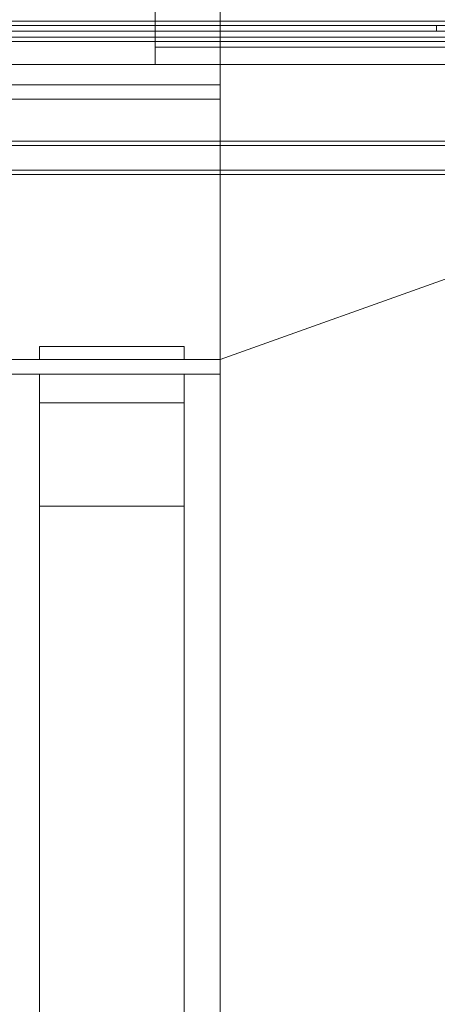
# Model space of a CAD drawing. Header units: millimetres. Extents: x -1970 to 61924, y -58230 to 6847.
# Tile 673 of 925: x 25811 to 26100, y 614 to 1295. Entities that reach past the tile are written whole.
import ezdxf

# ---------------------------------------------------------------- set-up
doc = ezdxf.new("R2010")
doc.units = ezdxf.units.MM
for name, color, linetype, lineweight in [('COTAS_P', 1, 'Continuous', 0), ('lateral_briquetadora', 7, 'Continuous', 0), ('lateral_C05', 7, 'Continuous', 0)]:
    doc.layers.add(name, color=color, linetype=linetype, lineweight=lineweight)
doc.dimstyles.new('R19_100', dxfattribs={"dimtxt": 250, "dimasz": 150, "dimexe": 150, "dimexo": 80, "dimgap": 100, "dimtad": 1, "dimtih": 1, "dimtoh": 1, "dimdsep": 46, "dimcen": 0.09, "dimadec": 0, "dimazin": 0, "dimtfac": 1, "dimtdec": 4, "dimtofl": 0, "dimtmove": 0, "dimatfit": 3, "dimfxl": 1, "dimtolj": 1, "dimtzin": 0, "dimarcsym": 0})

# ---------------------------------------------------------------- blocks, each defined once
blk = doc.blocks.new('DIM_R26_7')
at = {"layer": 'COTAS_P'}
for p, q in [((24250.07, 2141), (24400.07, 2186)), ((26750.07, 2141), (26600.07, 2186)), ((24250.07, 1241), (24250.07, 2141)), ((24250.07, 2141), (26750.07, 2141)), ((24250.07, 2141), (24400.07, 2096)), ((26750.07, 2141), (26600.07, 2096)), ((26750.07, 1241), (26750.07, 2141))]:
    blk.add_line(p, q, dxfattribs=at)
blk.add_text('2500 P', height=250, dxfattribs=at).set_placement((25500.07, 2241))

msp = doc.modelspace()

# ---------------------------------------------------------------- linework, layer by layer
at = {"layer": 'lateral_briquetadora'}
for p, q in [((25905.067, 1352), (25905.067, 1276)), ((25950.067, 1264), (25950.067, 1320)), ((26525.067, 1276), (25905.067, 1276)), ((25905.067, 1276), (25905.067, 1264)), ((23750.067, 1264), (25950.067, 1264)), ((24150.067, 1264), (25950.067, 1264)), ((26535.067, 1264), (25905.067, 1264)), ((25950.067, 1264), (26520.067, 1264)), ((26520.067, 1264), (25950.067, 1060)), ((25950.067, 1060), (25950.067, 1264)), ((25950.067, 1240), (25950.067, 1264)), ((25950.067, 1250), (25950.067, 1264)), ((23750.067, 1250), (25950.067, 1250)), ((25800.067, 1250), (25950.067, 1250)), ((25950.067, 1240), (25950.067, 1250)), ((23750.067, 1240), (25950.067, 1240)), ((25800.067, 1240), (25950.067, 1240)), ((25950.067, 1060), (25950.067, 1240)), ((25825.067, 1060), (25825.067, 1069.143)), ((25825.067, 1069.143), (25925.067, 1069.143)), ((25925.067, 1060), (25925.067, 1069.143)), ((23750.067, 1060), (25950.067, 1060)), ((25800.067, 1060), (25950.067, 1060)), ((25825.067, 1060), (25925.067, 1060)), ((25950.067, 20), (25950.067, 1060)), ((25950.067, 1050), (25950.067, 1060)), ((25800.067, 1050), (25950.067, 1050)), ((25825.067, 305.038), (25825.067, 1050)), ((25825.067, 1050), (25925.067, 1050)), ((25825.067, 1050), (25825.067, 1030)), ((25825.067, 1050), (25825.067, 243.475)), ((25925.067, 305.038), (25925.067, 1050)), ((25925.067, 1050), (25925.067, 1030)), ((25925.067, 1050), (25925.067, 243.475)), ((25950.067, 20), (25950.067, 1050)), ((25825.067, 1030), (25925.067, 1030)), ((25825.067, 137.184), (25825.067, 958.693)), ((25825.067, 958.693), (25925.067, 958.693)), ((25825.067, 958.693), (25825.067, 115.739)), ((25925.067, 137.184), (25925.067, 958.693)), ((25925.067, 958.693), (25925.067, 115.739))]:
    msp.add_line(p, q, dxfattribs=at)
at = {"layer": 'lateral_C05'}
for p, q in [((24250.067, 1294), (26750.067, 1294)), ((24310.067, 1294), (26690.067, 1294)), ((26067.071, 1294), (26067.081, 1294)), ((26067.081, 1294), (26067.098, 1294)), ((26067.098, 1294), (26067.122, 1294)), ((26067.122, 1294), (26067.153, 1294)), ((26067.153, 1294), (26067.19, 1294)), ((26067.19, 1294), (26067.233, 1294)), ((26067.233, 1294), (26067.283, 1294)), ((26067.283, 1294), (26067.34, 1294)), ((26067.34, 1294), (26067.402, 1294)), ((26067.402, 1294), (26067.471, 1294)), ((26067.471, 1294), (26067.545, 1294)), ((26067.545, 1294), (26067.625, 1294)), ((26067.625, 1294), (26067.711, 1294)), ((26067.711, 1294), (26067.802, 1294)), ((26067.802, 1294), (26067.897, 1294)), ((26067.897, 1294), (26067.998, 1294)), ((26067.998, 1294), (26068.103, 1294)), ((26068.103, 1294), (26068.212, 1294)), ((26068.212, 1294), (26068.325, 1294)), ((26068.325, 1294), (26068.442, 1294)), ((26068.442, 1294), (26068.563, 1294)), ((26068.563, 1294), (26068.686, 1294)), ((26068.686, 1294), (26068.813, 1294)), ((26068.813, 1294), (26068.942, 1294)), ((26068.942, 1294), (26069.073, 1294)), ((26069.073, 1294), (26069.206, 1294)), ((26069.206, 1294), (26069.34, 1294)), ((26069.34, 1294), (26069.476, 1294)), ((26069.476, 1294), (26069.612, 1294)), ((26069.612, 1294), (26069.749, 1294)), ((26069.749, 1294), (26069.886, 1294)), ((26069.886, 1294), (26070.023, 1294)), ((26070.023, 1294), (26070.159, 1294)), ((26070.159, 1294), (26070.295, 1294)), ((26070.295, 1294), (26070.429, 1294)), ((26070.429, 1294), (26070.562, 1294)), ((26070.562, 1294), (26070.693, 1294)), ((26070.693, 1294), (26070.822, 1294)), ((26070.822, 1294), (26070.949, 1294)), ((26070.949, 1294), (26071.072, 1294)), ((26071.072, 1294), (26071.192, 1294)), ((26071.192, 1294), (26071.309, 1294)), ((26071.309, 1294), (26071.423, 1294)), ((26071.423, 1294), (26071.532, 1294)), ((26071.532, 1294), (26071.637, 1294)), ((26071.637, 1294), (26071.738, 1294)), ((26071.738, 1294), (26071.833, 1294)), ((26071.833, 1294), (26071.924, 1294)), ((26071.924, 1294), (26072.01, 1294)), ((26072.01, 1294), (26072.09, 1294)), ((26072.09, 1294), (26072.164, 1294)), ((26072.164, 1294), (26072.233, 1294)), ((26072.233, 1294), (26072.295, 1294)), ((26072.295, 1294), (26072.352, 1294)), ((26072.352, 1294), (26072.402, 1294)), ((26072.402, 1294), (26072.445, 1294)), ((26072.445, 1294), (26072.482, 1294)), ((26072.482, 1294), (26072.513, 1294)), ((26072.513, 1294), (26072.537, 1294)), ((26072.537, 1294), (26072.554, 1294)), ((26072.554, 1294), (26072.564, 1294)), ((24250.067, 1291), (26750.067, 1291)), ((24300.067, 1287), (26700.067, 1287)), ((24310.067, 1291), (26690.067, 1291)), ((25500.567, 1291), (26099.817, 1291)), ((25500.567, 1287), (26099.817, 1287)), ((26062.826, 1291), (26062.841, 1291)), ((26062.826, 1287), (26062.841, 1287)), ((26062.841, 1291), (26062.863, 1291)), ((26062.841, 1287), (26062.863, 1287)), ((26062.863, 1291), (26062.893, 1291)), ((26062.863, 1287), (26062.893, 1287)), ((26062.893, 1291), (26062.93, 1291)), ((26062.893, 1287), (26062.93, 1287)), ((26062.93, 1291), (26062.974, 1291)), ((26062.93, 1287), (26062.974, 1287)), ((26062.974, 1291), (26063.025, 1291)), ((26062.974, 1287), (26063.025, 1287)), ((26063.025, 1291), (26063.083, 1291)), ((26063.025, 1287), (26063.083, 1287)), ((26063.083, 1291), (26063.148, 1291)), ((26063.083, 1287), (26063.148, 1287)), ((26063.148, 1291), (26063.219, 1291)), ((26063.148, 1287), (26063.219, 1287)), ((26063.219, 1291), (26063.297, 1291)), ((26063.219, 1287), (26063.297, 1287)), ((26063.297, 1291), (26063.382, 1291)), ((26063.297, 1287), (26063.382, 1287)), ((26063.382, 1291), (26063.472, 1291)), ((26063.382, 1287), (26063.472, 1287)), ((26063.472, 1291), (26063.568, 1291)), ((26063.472, 1287), (26063.568, 1287)), ((26063.568, 1291), (26063.67, 1291)), ((26063.568, 1287), (26063.67, 1287)), ((26063.67, 1291), (26063.777, 1291)), ((26063.67, 1287), (26063.777, 1287)), ((26063.777, 1291), (26063.889, 1291)), ((26063.777, 1287), (26063.889, 1287)), ((26063.889, 1291), (26064.006, 1291)), ((26063.889, 1287), (26064.006, 1287)), ((26064.006, 1291), (26064.128, 1291)), ((26064.006, 1287), (26064.128, 1287)), ((26064.128, 1291), (26064.253, 1291)), ((26064.128, 1287), (26064.253, 1287)), ((26064.253, 1291), (26064.383, 1291)), ((26064.253, 1287), (26064.383, 1287)), ((26064.383, 1291), (26064.516, 1291)), ((26064.383, 1287), (26064.516, 1287)), ((26064.516, 1291), (26064.652, 1291)), ((26064.516, 1287), (26064.652, 1287)), ((26064.652, 1291), (26064.791, 1291)), ((26064.652, 1287), (26064.791, 1287)), ((26064.698, 1291), (26064.711, 1291)), ((26064.698, 1287), (26064.711, 1287)), ((26064.721, 1291), (26064.704, 1291)), ((26064.721, 1287), (26064.704, 1287)), ((26064.711, 1291), (26064.731, 1291)), ((26064.711, 1287), (26064.731, 1287)), ((26064.745, 1291), (26064.721, 1291)), ((26064.745, 1287), (26064.721, 1287)), ((26064.731, 1291), (26064.759, 1291)), ((26064.731, 1287), (26064.759, 1287)), ((26064.777, 1291), (26064.745, 1291)), ((26064.777, 1287), (26064.745, 1287)), ((26064.759, 1291), (26064.794, 1291)), ((26064.759, 1287), (26064.794, 1287)), ((26064.816, 1291), (26064.777, 1291)), ((26064.816, 1287), (26064.777, 1287)), ((26064.791, 1291), (26064.933, 1291)), ((26064.791, 1287), (26064.933, 1287)), ((26064.794, 1291), (26064.836, 1291)), ((26064.794, 1287), (26064.836, 1287)), ((26064.862, 1291), (26064.816, 1291)), ((26064.862, 1287), (26064.816, 1287)), ((26064.836, 1291), (26064.885, 1291)), ((26064.836, 1287), (26064.885, 1287)), ((26064.915, 1291), (26064.862, 1291)), ((26064.915, 1287), (26064.862, 1287)), ((26064.885, 1291), (26064.942, 1291)), ((26064.885, 1287), (26064.942, 1287)), ((26064.975, 1291), (26064.915, 1291)), ((26064.975, 1287), (26064.915, 1287)), ((26064.933, 1291), (26065.077, 1291)), ((26064.933, 1287), (26065.077, 1287)), ((26064.942, 1291), (26065.005, 1291)), ((26064.942, 1287), (26065.005, 1287)), ((26065.042, 1291), (26064.975, 1291)), ((26065.042, 1287), (26064.975, 1287)), ((26065.005, 1291), (26065.075, 1291)), ((26065.005, 1287), (26065.075, 1287)), ((26065.115, 1291), (26065.042, 1291)), ((26065.115, 1287), (26065.042, 1287)), ((26065.151, 1291), (26065.075, 1291)), ((26065.151, 1287), (26065.075, 1287)), ((26065.077, 1291), (26065.223, 1291)), ((26065.077, 1287), (26065.223, 1287)), ((26065.195, 1291), (26065.115, 1291)), ((26065.195, 1287), (26065.115, 1287)), ((26069.401, 1291), (26065.151, 1291)), ((26069.401, 1287), (26065.151, 1287)), ((26065.28, 1291), (26065.195, 1291)), ((26065.28, 1287), (26065.195, 1287)), ((26065.223, 1291), (26065.37, 1291)), ((26065.223, 1287), (26065.37, 1287)), ((26065.372, 1291), (26065.28, 1291)), ((26065.372, 1287), (26065.28, 1287)), ((26065.37, 1291), (26065.519, 1291)), ((26065.37, 1287), (26065.519, 1287)), ((26065.47, 1291), (26065.372, 1291)), ((26065.47, 1287), (26065.372, 1287)), ((26065.573, 1291), (26065.47, 1291)), ((26065.573, 1287), (26065.47, 1287)), ((26065.519, 1291), (26065.668, 1291)), ((26065.519, 1287), (26065.668, 1287)), ((26065.682, 1291), (26065.573, 1291)), ((26065.682, 1287), (26065.573, 1287)), ((26065.817, 1291), (26065.668, 1291)), ((26065.817, 1287), (26065.668, 1287)), ((26065.795, 1291), (26065.682, 1291)), ((26065.795, 1287), (26065.682, 1287)), ((26065.913, 1291), (26065.795, 1291)), ((26065.913, 1287), (26065.795, 1287)), ((26073.817, 1291), (26065.817, 1291)), ((26073.817, 1287), (26065.817, 1287)), ((26066.036, 1291), (26065.913, 1291)), ((26066.036, 1287), (26065.913, 1287)), ((26066.163, 1291), (26066.036, 1291)), ((26066.163, 1287), (26066.036, 1287)), ((26066.293, 1291), (26066.163, 1291)), ((26066.293, 1287), (26066.163, 1287)), ((26066.427, 1291), (26066.293, 1291)), ((26066.427, 1287), (26066.293, 1287)), ((26066.564, 1291), (26066.427, 1291)), ((26066.564, 1287), (26066.427, 1287)), ((26066.704, 1291), (26066.564, 1291)), ((26066.704, 1287), (26066.564, 1287)), ((26066.847, 1291), (26066.704, 1291)), ((26066.847, 1287), (26066.704, 1287)), ((26066.991, 1291), (26066.847, 1291)), ((26066.991, 1287), (26066.847, 1287)), ((26067.138, 1291), (26066.991, 1291)), ((26067.138, 1287), (26066.991, 1287)), ((26067.071, 1291), (26067.081, 1291)), ((26067.071, 1287), (26067.081, 1287)), ((26067.081, 1291), (26067.098, 1291)), ((26067.081, 1287), (26067.098, 1287)), ((26067.098, 1291), (26067.122, 1291)), ((26067.098, 1287), (26067.122, 1287)), ((26067.122, 1291), (26067.153, 1291)), ((26067.122, 1287), (26067.153, 1287)), ((26067.285, 1291), (26067.138, 1291)), ((26067.285, 1287), (26067.138, 1287)), ((26067.153, 1291), (26067.19, 1291)), ((26067.153, 1287), (26067.19, 1287)), ((26067.19, 1291), (26067.233, 1291)), ((26067.19, 1287), (26067.233, 1287)), ((26067.233, 1291), (26067.283, 1291)), ((26067.233, 1287), (26067.283, 1287)), ((26067.283, 1291), (26067.34, 1291)), ((26067.283, 1287), (26067.34, 1287)), ((26067.434, 1291), (26067.285, 1291)), ((26067.434, 1287), (26067.285, 1287)), ((26067.34, 1291), (26067.402, 1291)), ((26067.34, 1287), (26067.402, 1287)), ((26067.402, 1291), (26067.471, 1291)), ((26067.402, 1287), (26067.471, 1287)), ((26067.583, 1291), (26067.434, 1291)), ((26067.583, 1287), (26067.434, 1287)), ((26067.471, 1291), (26067.545, 1291)), ((26067.471, 1287), (26067.545, 1287)), ((26067.545, 1291), (26067.625, 1291)), ((26067.545, 1287), (26067.625, 1287)), ((26067.733, 1291), (26067.583, 1291)), ((26067.733, 1287), (26067.583, 1287)), ((26067.625, 1291), (26067.711, 1291)), ((26067.625, 1287), (26067.711, 1287)), ((26067.711, 1291), (26067.802, 1291)), ((26067.711, 1287), (26067.802, 1287)), ((26067.882, 1291), (26067.733, 1291)), ((26067.882, 1287), (26067.733, 1287)), ((26067.802, 1291), (26067.897, 1291)), ((26067.802, 1287), (26067.897, 1287)), ((26068.031, 1291), (26067.882, 1291)), ((26068.031, 1287), (26067.882, 1287)), ((26067.897, 1291), (26067.998, 1291)), ((26067.897, 1287), (26067.998, 1287)), ((26067.998, 1291), (26068.103, 1291)), ((26067.998, 1287), (26068.103, 1287)), ((26068.179, 1291), (26068.031, 1291)), ((26068.179, 1287), (26068.031, 1287)), ((26068.103, 1291), (26068.212, 1291)), ((26068.103, 1287), (26068.212, 1287)), ((26068.326, 1291), (26068.179, 1291)), ((26068.326, 1287), (26068.179, 1287)), ((26068.212, 1291), (26068.325, 1291)), ((26068.212, 1287), (26068.325, 1287)), ((26068.325, 1291), (26068.442, 1291)), ((26068.325, 1287), (26068.442, 1287)), ((26068.472, 1291), (26068.326, 1291)), ((26068.472, 1287), (26068.326, 1287)), ((26068.442, 1291), (26068.563, 1291)), ((26068.442, 1287), (26068.563, 1287)), ((26068.615, 1291), (26068.472, 1291)), ((26068.615, 1287), (26068.472, 1287)), ((26068.563, 1291), (26068.686, 1291)), ((26068.563, 1287), (26068.686, 1287)), ((26068.756, 1291), (26068.615, 1291)), ((26068.756, 1287), (26068.615, 1287)), ((26068.686, 1291), (26068.813, 1291)), ((26068.686, 1287), (26068.813, 1287)), ((26068.895, 1291), (26068.756, 1291)), ((26068.895, 1287), (26068.756, 1287)), ((26068.813, 1291), (26068.942, 1291)), ((26068.813, 1287), (26068.942, 1287)), ((26069.03, 1291), (26068.895, 1291)), ((26069.03, 1287), (26068.895, 1287)), ((26068.942, 1291), (26069.073, 1291)), ((26068.942, 1287), (26069.073, 1287)), ((26069.162, 1291), (26069.03, 1291)), ((26069.162, 1287), (26069.03, 1287)), ((26069.073, 1291), (26069.206, 1291)), ((26069.073, 1287), (26069.206, 1287)), ((26069.291, 1291), (26069.162, 1291)), ((26069.291, 1287), (26069.162, 1287)), ((26069.206, 1291), (26069.34, 1291)), ((26069.206, 1287), (26069.34, 1287)), ((26069.416, 1291), (26069.291, 1291)), ((26069.416, 1287), (26069.291, 1287)), ((26069.34, 1291), (26069.476, 1291)), ((26069.34, 1287), (26069.476, 1287)), ((26069.401, 1291), (26069.483, 1291)), ((26069.401, 1287), (26069.483, 1287)), ((26069.536, 1291), (26069.416, 1291)), ((26069.536, 1287), (26069.416, 1287)), ((26069.476, 1291), (26069.612, 1291)), ((26069.476, 1287), (26069.612, 1287)), ((26069.483, 1291), (26069.571, 1291)), ((26069.483, 1287), (26069.571, 1287)), ((26069.652, 1291), (26069.536, 1291)), ((26069.652, 1287), (26069.536, 1287)), ((26069.571, 1291), (26069.665, 1291)), ((26069.571, 1287), (26069.665, 1287)), ((26069.612, 1291), (26069.749, 1291)), ((26069.612, 1287), (26069.749, 1287)), ((26069.762, 1291), (26069.652, 1291)), ((26069.762, 1287), (26069.652, 1287)), ((26069.665, 1291), (26069.765, 1291)), ((26069.665, 1287), (26069.765, 1287)), ((26069.749, 1291), (26069.886, 1291)), ((26069.886, 1287), (26069.749, 1287)), ((26069.868, 1291), (26069.762, 1291)), ((26069.868, 1287), (26069.762, 1287)), ((26069.765, 1291), (26069.87, 1291)), ((26069.765, 1287), (26069.87, 1287)), ((26069.968, 1291), (26069.868, 1291)), ((26069.968, 1287), (26069.868, 1287)), ((26069.87, 1291), (26069.98, 1291)), ((26069.87, 1287), (26069.98, 1287)), ((26069.886, 1291), (26070.023, 1291)), ((26069.886, 1287), (26070.023, 1287)), ((26070.063, 1291), (26069.968, 1291)), ((26070.063, 1287), (26069.968, 1287)), ((26069.98, 1291), (26070.095, 1291)), ((26069.98, 1287), (26070.095, 1287)), ((26070.023, 1291), (26070.159, 1291)), ((26070.023, 1287), (26070.159, 1287)), ((26070.152, 1291), (26070.063, 1291)), ((26070.152, 1287), (26070.063, 1287)), ((26070.095, 1291), (26070.215, 1291)), ((26070.095, 1287), (26070.215, 1287)), ((26070.234, 1291), (26070.152, 1291)), ((26070.234, 1287), (26070.152, 1287)), ((26070.159, 1291), (26070.295, 1291)), ((26070.159, 1287), (26070.295, 1287)), ((26070.215, 1291), (26070.339, 1291)), ((26070.215, 1287), (26070.339, 1287)), ((26070.234, 1291), (26074.484, 1291)), ((26070.234, 1287), (26074.484, 1287)), ((26070.295, 1291), (26070.429, 1291)), ((26070.295, 1287), (26070.429, 1287)), ((26070.339, 1291), (26070.467, 1291)), ((26070.339, 1287), (26070.467, 1287)), ((26070.429, 1291), (26070.562, 1291)), ((26070.429, 1287), (26070.562, 1287)), ((26070.467, 1291), (26070.598, 1291)), ((26070.467, 1287), (26070.598, 1287)), ((26070.562, 1291), (26070.693, 1291)), ((26070.562, 1287), (26070.693, 1287)), ((26070.598, 1291), (26070.733, 1291)), ((26070.598, 1287), (26070.733, 1287)), ((26070.693, 1291), (26070.822, 1291)), ((26070.693, 1287), (26070.822, 1287)), ((26070.733, 1291), (26070.871, 1291)), ((26070.733, 1287), (26070.871, 1287)), ((26070.822, 1291), (26070.949, 1291)), ((26070.822, 1287), (26070.949, 1287)), ((26070.871, 1291), (26071.011, 1291)), ((26070.871, 1287), (26071.011, 1287)), ((26070.949, 1291), (26071.072, 1291)), ((26070.949, 1287), (26071.072, 1287)), ((26071.011, 1291), (26071.154, 1291)), ((26071.011, 1287), (26071.154, 1287)), ((26071.072, 1291), (26071.192, 1291)), ((26071.072, 1287), (26071.192, 1287)), ((26071.154, 1291), (26071.298, 1291)), ((26071.154, 1287), (26071.298, 1287)), ((26071.192, 1291), (26071.309, 1291)), ((26071.192, 1287), (26071.309, 1287)), ((26071.298, 1291), (26071.444, 1291)), ((26071.298, 1287), (26071.444, 1287)), ((26071.309, 1291), (26071.423, 1291)), ((26071.309, 1287), (26071.423, 1287)), ((26071.423, 1291), (26071.532, 1291)), ((26071.423, 1287), (26071.532, 1287)), ((26071.444, 1291), (26071.592, 1291)), ((26071.444, 1287), (26071.592, 1287)), ((26071.532, 1291), (26071.637, 1291)), ((26071.532, 1287), (26071.637, 1287)), ((26071.592, 1291), (26071.74, 1291)), ((26071.592, 1287), (26071.74, 1287)), ((26071.637, 1291), (26071.738, 1291)), ((26071.637, 1287), (26071.738, 1287)), ((26071.738, 1291), (26071.833, 1291)), ((26071.738, 1287), (26071.833, 1287)), ((26071.74, 1291), (26071.889, 1291)), ((26071.74, 1287), (26071.889, 1287)), ((26071.833, 1291), (26071.924, 1291)), ((26071.833, 1287), (26071.924, 1287)), ((26071.889, 1291), (26072.038, 1291)), ((26071.889, 1287), (26072.038, 1287)), ((26071.924, 1291), (26072.01, 1291)), ((26071.924, 1287), (26072.01, 1287)), ((26072.01, 1291), (26072.09, 1291)), ((26072.01, 1287), (26072.09, 1287)), ((26072.038, 1291), (26072.187, 1291)), ((26072.038, 1287), (26072.187, 1287)), ((26072.09, 1291), (26072.164, 1291)), ((26072.09, 1287), (26072.164, 1287)), ((26072.164, 1291), (26072.233, 1291)), ((26072.164, 1287), (26072.233, 1287)), ((26072.187, 1291), (26072.335, 1291)), ((26072.187, 1287), (26072.335, 1287)), ((26072.233, 1291), (26072.295, 1291)), ((26072.233, 1287), (26072.295, 1287)), ((26072.295, 1291), (26072.352, 1291)), ((26072.295, 1287), (26072.352, 1287)), ((26072.335, 1291), (26072.482, 1291)), ((26072.335, 1287), (26072.482, 1287)), ((26072.352, 1291), (26072.402, 1291)), ((26072.352, 1287), (26072.402, 1287)), ((26072.402, 1291), (26072.445, 1291)), ((26072.402, 1287), (26072.445, 1287)), ((26072.445, 1291), (26072.482, 1291)), ((26072.445, 1287), (26072.482, 1287)), ((26072.482, 1291), (26072.628, 1291)), ((26072.482, 1291), (26072.513, 1291)), ((26072.482, 1287), (26072.513, 1287)), ((26072.482, 1287), (26072.628, 1287)), ((26072.513, 1291), (26072.537, 1291)), ((26072.513, 1287), (26072.537, 1287)), ((26072.537, 1291), (26072.554, 1291)), ((26072.537, 1287), (26072.554, 1287)), ((26072.554, 1291), (26072.564, 1291)), ((26072.554, 1287), (26072.564, 1287)), ((26072.628, 1291), (26072.772, 1291)), ((26072.628, 1287), (26072.772, 1287)), ((26072.772, 1291), (26072.914, 1291)), ((26072.772, 1287), (26072.914, 1287)), ((26072.914, 1291), (26073.053, 1291)), ((26072.914, 1287), (26073.053, 1287)), ((26073.053, 1291), (26073.19, 1291)), ((26073.053, 1287), (26073.19, 1287)), ((26073.19, 1291), (26073.324, 1291)), ((26073.19, 1287), (26073.324, 1287)), ((26073.324, 1291), (26073.455, 1291)), ((26073.324, 1287), (26073.455, 1287)), ((26073.455, 1291), (26073.581, 1291)), ((26073.455, 1287), (26073.581, 1287)), ((26073.581, 1291), (26073.704, 1291)), ((26073.581, 1287), (26073.704, 1287)), ((26073.704, 1291), (26073.822, 1291)), ((26073.704, 1287), (26073.822, 1287)), ((26073.817, 1291), (26073.965, 1291)), ((26073.817, 1287), (26073.965, 1287)), ((26073.822, 1291), (26073.936, 1291)), ((26073.822, 1287), (26073.936, 1287)), ((26073.936, 1291), (26074.045, 1291)), ((26073.936, 1287), (26074.045, 1287)), ((26073.965, 1291), (26074.112, 1291)), ((26073.965, 1287), (26074.112, 1287)), ((26074.045, 1291), (26074.148, 1291)), ((26074.045, 1287), (26074.148, 1287)), ((26074.112, 1291), (26074.258, 1291)), ((26074.112, 1287), (26074.258, 1287)), ((26074.148, 1291), (26074.247, 1291)), ((26074.148, 1287), (26074.247, 1287)), ((26074.247, 1291), (26074.339, 1291)), ((26074.247, 1287), (26074.339, 1287)), ((26074.258, 1291), (26074.403, 1291)), ((26074.258, 1287), (26074.403, 1287)), ((26074.339, 1291), (26074.426, 1291)), ((26074.339, 1287), (26074.426, 1287)), ((26074.403, 1291), (26074.546, 1291)), ((26074.403, 1287), (26074.546, 1287)), ((26074.426, 1291), (26074.506, 1291)), ((26074.426, 1287), (26074.506, 1287)), ((26074.484, 1291), (26074.556, 1291)), ((26074.484, 1287), (26074.556, 1287)), ((26074.506, 1291), (26074.58, 1291)), ((26074.506, 1287), (26074.58, 1287)), ((26074.546, 1291), (26074.688, 1291)), ((26074.546, 1287), (26074.688, 1287)), ((26074.622, 1291), (26074.556, 1291)), ((26074.622, 1287), (26074.556, 1287)), ((26074.58, 1291), (26074.648, 1291)), ((26074.58, 1287), (26074.648, 1287)), ((26074.682, 1291), (26074.622, 1291)), ((26074.682, 1287), (26074.622, 1287)), ((26074.648, 1291), (26074.709, 1291)), ((26074.648, 1287), (26074.709, 1287)), ((26074.736, 1291), (26074.682, 1291)), ((26074.736, 1287), (26074.682, 1287)), ((26074.688, 1291), (26074.828, 1291)), ((26074.688, 1287), (26074.828, 1287)), ((26074.709, 1291), (26074.763, 1291)), ((26074.709, 1287), (26074.763, 1287)), ((26074.784, 1291), (26074.736, 1291)), ((26074.784, 1287), (26074.736, 1287)), ((26074.763, 1291), (26074.81, 1291)), ((26074.763, 1287), (26074.81, 1287)), ((26074.826, 1291), (26074.784, 1291)), ((26074.826, 1287), (26074.784, 1287)), ((26074.81, 1291), (26074.85, 1291)), ((26074.81, 1287), (26074.85, 1287)), ((26074.861, 1291), (26074.826, 1291)), ((26074.861, 1287), (26074.826, 1287)), ((26074.828, 1291), (26074.966, 1291)), ((26074.828, 1287), (26074.966, 1287)), ((26074.85, 1291), (26074.883, 1291)), ((26074.85, 1287), (26074.883, 1287)), ((26074.89, 1291), (26074.861, 1291)), ((26074.89, 1287), (26074.861, 1287)), ((26074.883, 1291), (26074.909, 1291)), ((26074.883, 1287), (26074.909, 1287)), ((26074.913, 1291), (26074.89, 1291)), ((26074.913, 1287), (26074.89, 1287)), ((26074.929, 1291), (26074.913, 1291)), ((26074.929, 1287), (26074.913, 1287)), ((26074.928, 1291), (26074.939, 1291)), ((26074.928, 1287), (26074.939, 1287)), ((26074.966, 1291), (26075.1, 1291)), ((26074.966, 1287), (26075.1, 1287)), ((26075.1, 1291), (26075.232, 1291)), ((26075.1, 1287), (26075.232, 1287)), ((26075.232, 1291), (26075.36, 1291)), ((26075.232, 1287), (26075.36, 1287)), ((26075.36, 1291), (26075.484, 1291)), ((26075.36, 1287), (26075.484, 1287)), ((26075.484, 1291), (26075.605, 1291)), ((26075.484, 1287), (26075.605, 1287)), ((26075.605, 1291), (26075.721, 1291)), ((26075.605, 1287), (26075.721, 1287)), ((26075.832, 1291), (26075.721, 1291)), ((26075.832, 1287), (26075.721, 1287)), ((26075.939, 1291), (26075.832, 1291)), ((26075.939, 1287), (26075.832, 1287)), ((26076.04, 1291), (26075.939, 1291)), ((26076.04, 1287), (26075.939, 1287)), ((26076.137, 1291), (26076.04, 1291)), ((26076.137, 1287), (26076.04, 1287)), ((26076.227, 1291), (26076.137, 1291)), ((26076.227, 1287), (26076.137, 1287)), ((26076.312, 1291), (26076.227, 1291)), ((26076.312, 1287), (26076.227, 1287)), ((26076.391, 1291), (26076.312, 1291)), ((26076.391, 1287), (26076.312, 1287)), ((26076.463, 1291), (26076.391, 1291)), ((26076.463, 1287), (26076.391, 1287)), ((26076.529, 1291), (26076.463, 1291)), ((26076.529, 1287), (26076.463, 1287)), ((26076.589, 1291), (26076.529, 1291)), ((26076.589, 1287), (26076.529, 1287)), ((26076.642, 1291), (26076.589, 1291)), ((26076.642, 1287), (26076.589, 1287)), ((26076.688, 1291), (26076.642, 1291)), ((26076.688, 1287), (26076.642, 1287)), ((26076.728, 1291), (26076.688, 1291)), ((26076.728, 1287), (26076.688, 1287)), ((26076.76, 1291), (26076.728, 1291)), ((26076.76, 1287), (26076.728, 1287)), ((26076.785, 1291), (26076.76, 1291)), ((26076.785, 1287), (26076.76, 1287)), ((26076.803, 1291), (26076.785, 1291)), ((26076.803, 1287), (26076.785, 1287)), ((26076.814, 1291), (26076.803, 1291)), ((26076.814, 1287), (26076.803, 1287)), ((26099.817, 1287), (26099.817, 1291)), ((24300.067, 1283), (26700.067, 1283)), ((24310.067, 1283), (26690.067, 1283)), ((24310.067, 1280), (26690.067, 1280)), ((26067.071, 1283), (26067.081, 1283)), ((26067.081, 1283), (26067.098, 1283)), ((26067.098, 1283), (26067.122, 1283)), ((26067.122, 1283), (26067.153, 1283)), ((26067.153, 1283), (26067.19, 1283)), ((26067.19, 1283), (26067.233, 1283)), ((26067.233, 1283), (26067.283, 1283)), ((26067.283, 1283), (26067.34, 1283)), ((26067.34, 1283), (26067.402, 1283)), ((26067.402, 1283), (26067.471, 1283)), ((26067.471, 1283), (26067.545, 1283)), ((26067.545, 1283), (26067.625, 1283)), ((26067.625, 1283), (26067.711, 1283)), ((26067.711, 1283), (26067.802, 1283)), ((26067.802, 1283), (26067.897, 1283)), ((26067.897, 1283), (26067.998, 1283)), ((26067.998, 1283), (26068.103, 1283)), ((26068.103, 1283), (26068.212, 1283)), ((26068.212, 1283), (26068.325, 1283)), ((26068.325, 1283), (26068.442, 1283)), ((26068.442, 1283), (26068.563, 1283)), ((26068.563, 1283), (26068.686, 1283)), ((26068.686, 1283), (26068.813, 1283)), ((26068.813, 1283), (26068.942, 1283)), ((26068.942, 1283), (26069.073, 1283)), ((26069.073, 1283), (26069.206, 1283)), ((26069.206, 1283), (26069.34, 1283)), ((26069.34, 1283), (26069.476, 1283)), ((26069.476, 1283), (26069.612, 1283)), ((26069.612, 1283), (26069.749, 1283)), ((26069.886, 1283), (26069.749, 1283)), ((26069.886, 1283), (26070.023, 1283)), ((26070.023, 1283), (26070.159, 1283)), ((26070.159, 1283), (26070.295, 1283)), ((26070.295, 1283), (26070.429, 1283)), ((26070.429, 1283), (26070.562, 1283)), ((26070.562, 1283), (26070.693, 1283)), ((26070.693, 1283), (26070.822, 1283)), ((26070.822, 1283), (26070.949, 1283)), ((26070.949, 1283), (26071.072, 1283)), ((26071.072, 1283), (26071.192, 1283)), ((26071.192, 1283), (26071.309, 1283)), ((26071.309, 1283), (26071.423, 1283)), ((26071.423, 1283), (26071.532, 1283)), ((26071.532, 1283), (26071.637, 1283)), ((26071.637, 1283), (26071.738, 1283)), ((26071.738, 1283), (26071.833, 1283)), ((26071.833, 1283), (26071.924, 1283)), ((26071.924, 1283), (26072.01, 1283)), ((26072.01, 1283), (26072.09, 1283)), ((26072.09, 1283), (26072.164, 1283)), ((26072.164, 1283), (26072.233, 1283)), ((26072.233, 1283), (26072.295, 1283)), ((26072.295, 1283), (26072.352, 1283)), ((26072.352, 1283), (26072.402, 1283)), ((26072.402, 1283), (26072.445, 1283)), ((26072.445, 1283), (26072.482, 1283)), ((26072.482, 1283), (26072.513, 1283)), ((26072.513, 1283), (26072.537, 1283)), ((26072.537, 1283), (26072.554, 1283)), ((26072.554, 1283), (26072.564, 1283)), ((24310.067, 1211), (26690.067, 1211)), ((24310.067, 1208), (26690.067, 1208)), ((24250.067, 1191), (26750.067, 1191)), ((24250.067, 1188), (26750.067, 1188))]:
    msp.add_line(p, q, dxfattribs=at)

# ---------------------------------------------------------------- dimensions: what is measured, and where the dimension line sits
at = {"layer": 'COTAS_P'}
dim = msp.add_aligned_dim(p1=(24250.067, 1241), p2=(26750.067, 1241), distance=900, text='<> P', dimstyle='R19_100', dxfattribs=at)
dim.commit()
dim.dimension.update_dxf_attribs({"geometry": 'DIM_R26_7', "text_midpoint": (25500.067, 2141)})

doc.saveas('drawing.dxf')
